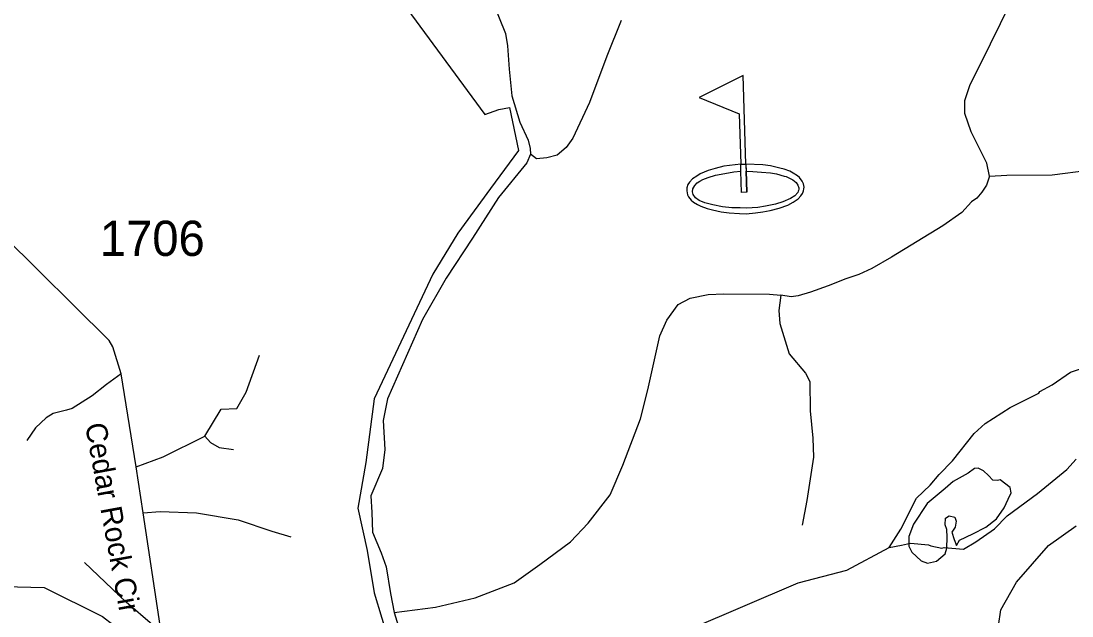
# Model space of a CAD drawing. Extents: x 1159738 to 1321356, y 736314 to 882035.
# Drawn here: x 1268424 to 1272150, y 806503 to 808613 of the extents above; entities that cross this region are included whole.
import ezdxf

# ---------------------------------------------------------------- set-up
doc = ezdxf.new("R2010")
doc.units = 0
for name, color, linetype in [('Exist Boundary Political City Limit New', 7, 'Continuous'), ('Exist Cultural Recreational Golf Course CELL', 7, 'Continuous'), ('Exist Hydrographic Creek Single Shore', 7, 'Continuous'), ('Exist Hydrographic Misc Water Feature', 7, 'Continuous'), ('Exist Hydrographic Pond Under 1500 Sq Ft', 7, 'Continuous'), ('Exist Road Non-System Type 51', 7, 'Continuous'), ('Exist Road Secondary Type 51 Attributed', 7, 'Continuous'), ('Exist Road Secondary Type 51 Label', 7, 'Continuous'), ('Exist Road Secondary Type 51 Number Label', 7, 'Continuous'), ('Map Preparation Boundary City Limit Buffer Line', 7, 'Continuous')]:
    doc.layers.add(name, color=color, linetype=linetype)

msp = doc.modelspace()

# ---------------------------------------------------------------- linework, layer by layer
at = {"layer": 'Exist Boundary Political City Limit New'}
msp.add_lwpolyline([(1269080.6, 809579.2), (1269351.5, 809258.1), (1270068.4, 808282.3), (1270118.4, 808298.9), (1270156.5, 808307), (1270188.5, 808153.9), (1270089.3, 808019.5), (1269972.6, 807861.1), (1269885, 807715.1), (1269676.6, 807273), (1269647.5, 807047.9), (1269618.3, 806885.3), (1269651.6, 806735.1), (1269676.6, 806585), (1269730.8, 806405.7), (1270039.2, 805367.3), (1270464.4, 804149.6), (1270714.5, 803953.6), (1270947.9, 803590.8), (1271643.9, 801926.9)], dxfattribs=at)
at = {"layer": 'Exist Cultural Recreational Golf Course CELL'}
msp.add_lwpolyline([(1270985, 808419.7), (1270828.8, 808341.5), (1270970.7, 808284.2), (1270976.1, 808105.4), (1270994.6, 808106), (1270995.3, 808080.9), (1270997.6, 808006), (1270995.3, 808080.9), (1271019, 808080.1), (1271049.6, 808077.7), (1271081.2, 808074.7), (1271102.5, 808071), (1271130.6, 808063.5), (1271137.6, 808061.6), (1271160.6, 808050.6), (1271173, 808040), (1271178.7, 808030.6), (1271182, 808021.2), (1271181.9, 808016.8), (1271180.9, 808012.6), (1271180, 808009.3), (1271178, 808005.5), (1271167.6, 807993.3), (1271152.2, 807983.3), (1271125.1, 807972.1), (1271098.9, 807963.8), (1271063.5, 807957.2), (1271036.6, 807952.4), (1270996.5, 807949.3), (1270974, 807950.5), (1270945, 807951.1), (1270911.8, 807954.6), (1270877.5, 807961.1), (1270848.3, 807968.7), (1270828.5, 807976.6), (1270816.2, 807985.8), (1270807.3, 807997.5), (1270804.5, 808007.5), (1270806.7, 808018.5), (1270813.3, 808029.8), (1270821.6, 808039.5), (1270830.5, 808045.1), (1270841.7, 808051.2), (1270860.7, 808058.3), (1270886.6, 808066), (1270919.2, 808073), (1270951.1, 808078), (1270976.9, 808080.4), (1270976.1, 808105.4), (1270994.6, 808106), (1270997.6, 808006), (1270979.1, 808005.4), (1270976.9, 808080.4), (1270976.1, 808105.4), (1270935.8, 808100.5), (1270916.3, 808098.1), (1270885.8, 808089.9), (1270860.4, 808082.9), (1270832.5, 808071), (1270820.3, 808063.5), (1270804.9, 808053.3), (1270794.9, 808042), (1270788.9, 808033.5), (1270785.3, 808021.1), (1270784.6, 808011.4), (1270787.8, 807996.9), (1270790.8, 807990), (1270800.1, 807978), (1270808.6, 807971.3), (1270822.8, 807962), (1270834.7, 807956.6), (1270857.5, 807947.8), (1270876.4, 807943.4), (1270906.9, 807937.1), (1270935.1, 807932.4), (1270971.6, 807930.1), (1270995.2, 807929.8), (1271028.9, 807932.9), (1271054.1, 807936.1), (1271080.4, 807941.6), (1271112.2, 807949), (1271142.9, 807960.5), (1271162, 807971), (1271180.2, 807982.8), (1271189.6, 807993.1), (1271195.4, 808001.5), (1271197.8, 808007.1), (1271199.1, 808011.2), (1271200.3, 808017.7), (1271200.9, 808024.5), (1271199.1, 808035.7), (1271194.3, 808045.8), (1271184, 808058.2), (1271177.6, 808064.7), (1271162.5, 808074), (1271150.5, 808080.4), (1271129.5, 808088.3), (1271115.1, 808091.9), (1271081.8, 808099.6), (1271054.2, 808103.8), (1270994.6, 808106)], close=True, dxfattribs=at)
at = {"layer": 'Exist Hydrographic Creek Single Shore'}
msp.add_lwpolyline([(1266892.9, 806403.9), (1266949, 806310.8), (1267047, 806239.9), (1267784.9, 806064.3), (1267977, 806093.3), (1268062, 806140.8), (1268176.9, 806404.4), (1268364.9, 806607.4), (1268506.9, 806604.6), (1268712.9, 806501.9), (1268859.9, 806387.4), (1268907.9, 806320.8), (1269008, 806276.1), (1269459.8, 806407.3), (1269657.7, 806349.9), (1269835, 806348.1), (1270259.9, 806329.7), (1270445, 806408.1), (1270795.9, 806456.8), (1271179.2, 806620.9), (1271352.4, 806665.8), (1271502.8, 806746.2)], dxfattribs=at)
at = {"layer": 'Exist Hydrographic Misc Water Feature'}
for points in [[(1271502.8, 806746.2), (1271543.5, 806810.8), (1271598.8, 806921.1), (1271648.2, 806967.6), (1271680, 807005.2), (1271727, 807053.2), (1271804, 807150.7), (1271843, 807185.5), (1271930.8, 807242.8), (1272032.4, 807293.6), (1272036.6, 807299.5), (1272079.9, 807322.9), (1272144.8, 807368.1), (1272201.3, 807386.3)], [(1271502.8, 806746.2), (1271545.7, 806754.8), (1271578, 806761.8), (1271641.8, 806755.7), (1271649.7, 806751.5), (1271689.4, 806744.3), (1271697.5, 806746), (1271765.4, 806739.9), (1271809.9, 806766.8), (1271875.6, 806812.4), (1271921.1, 806859), (1272027.6, 806937.7), (1272132.2, 807022.4), (1272165.4, 807059.4)]]:
    msp.add_lwpolyline(points, dxfattribs=at)
at = {"layer": 'Exist Hydrographic Pond Under 1500 Sq Ft'}
msp.add_lwpolyline([(1271782, 807009.3), (1271729.1, 806980.6), (1271700.4, 806954.9), (1271637, 806902), (1271588.6, 806829.4), (1271572, 806785.5), (1271572, 806750.8), (1271582.6, 806729.6), (1271615.8, 806699.4), (1271638.5, 806690.3), (1271670.2, 806697.8), (1271700.4, 806723.5), (1271706.5, 806743.2), (1271708, 806782.5), (1271706.5, 806809.7), (1271700.4, 806826.4), (1271701.9, 806850.6), (1271715.5, 806858.1), (1271735.2, 806853.6), (1271739.7, 806840), (1271736.7, 806818.8), (1271724.6, 806800.7), (1271732.2, 806775), (1271741.2, 806753.8), (1271751.8, 806771.9), (1271798.6, 806794.6), (1271845.5, 806818.8), (1271883.2, 806847.5), (1271910.4, 806886.8), (1271924, 806917.1), (1271934.6, 806939.8), (1271931.6, 806959.4), (1271895.3, 806986.6), (1271886.3, 806983.6), (1271869.6, 806985.1), (1271854.5, 807001.7), (1271836.4, 807018.4), (1271818.3, 807027.5), (1271804.7, 807025.9)], close=True, dxfattribs=at)
at = {"layer": 'Exist Road Non-System Type 51'}
for points in [[(1271858.2, 808063), (1271849.1, 808108.6), (1271792.6, 808219.9), (1271770.7, 808285.5), (1271770.7, 808331.1), (1271788.9, 808387.7), (1271827.2, 808462.5), (1271931, 808673.6), (1271938.3, 808721), (1271938.3, 808852.3), (1271945.5, 808933.2), (1271985.6, 809066.4), (1271989.3, 809115.6)], [(1270142.8, 808903.2), (1270106, 808850.1), (1270092.3, 808818.4), (1270087.1, 808786.7), (1270086.3, 808734.5), (1270100, 808673.6), (1270141.9, 808568.9), (1270149.6, 808525.2), (1270154.8, 808442.1), (1270165, 808347.9), (1270192.4, 808254.5), (1270222.3, 808190.8), (1270230, 808161.6), (1270230.9, 808141.1)], [(1270552.4, 808614.5), (1270501.4, 808488.6), (1270439.4, 808324.4), (1270381.2, 808197.4), (1270357.5, 808164.6), (1270324.7, 808137.2), (1270288.2, 808128.1), (1270251.8, 808124.4), (1270230.9, 808141.1)], [(1270230.9, 808141.1), (1270217.2, 808110.2), (1270117, 807986.9), (1270024.6, 807842.9), (1269932.1, 807701.5), (1269847.3, 807555), (1269724.3, 807273.2), (1269708.9, 807196.1), (1269714, 807093.3), (1269706.3, 807026.5), (1269665.2, 806928.8), (1269667.8, 806869.7), (1269670.4, 806800.3), (1269701.1, 806726.9), (1269719.1, 806678.1), (1269734.5, 806582.9), (1269747.4, 806516.1)], [(1271858.2, 808063), (1271919.6, 808066.2), (1272080, 808068), (1272209.4, 808084.4)], [(1271858.2, 808063), (1271847.3, 808031.4), (1271831, 808006.1), (1271813.1, 807985.2), (1271793.8, 807971.8), (1271759.5, 807934.6), (1271692.6, 807886.9), (1271511, 807775.2), (1271441.1, 807735), (1271394.9, 807714.2), (1271348.8, 807699.3), (1271286.3, 807674), (1271223.8, 807651.6), (1271179.1, 807638.2), (1271155.3, 807635.2), (1271118.7, 807640.6)], [(1269747.4, 806516.1), (1269893.8, 806534.9), (1270034.8, 806567.6), (1270173.2, 806620.5), (1270263.8, 806686), (1270372, 806766.6), (1270434.9, 806832.1), (1270512.9, 806932.8), (1270558.2, 807038.6), (1270621.2, 807202.3), (1270646.3, 807305.6), (1270689.1, 807497), (1270714.3, 807552.4), (1270754.5, 807607.8), (1270797.3, 807630.5), (1270860.2, 807643), (1270915.6, 807645.6), (1271078.6, 807644.3), (1271118.7, 807640.6)], [(1271118.7, 807640.6), (1271111.3, 807586.3), (1271115, 807540.7), (1271133.2, 807478.7), (1271147.8, 807433.1), (1271206.1, 807363.8), (1271220.7, 807334.6), (1271222.5, 807230.6), (1271231.6, 807133.9), (1271233.5, 807066.4), (1271209.8, 806913.2), (1271193.4, 806825.7)], [(1269076.6, 807141), (1269134.5, 807236.7), (1269189.9, 807239.2), (1269222.6, 807297.1), (1269270.4, 807428.1)], [(1268779.6, 807361.7), (1268727.1, 807324.2), (1268676.8, 807283.9), (1268606.3, 807238.6), (1268586.2, 807233.5), (1268538.4, 807220.9), (1268513.2, 807205.8), (1268475.5, 807170.6), (1268445.3, 807125.2)], [(1268832.4, 807031.8), (1268928.2, 807067.9), (1269076.6, 807141)], [(1269076.6, 807141), (1269096.8, 807118.3), (1269127, 807100.7), (1269177.3, 807093.1)], [(1268857.7, 806869), (1268918.1, 806874), (1269046.4, 806869), (1269194.9, 806843.8), (1269313.2, 806803.5), (1269381.2, 806783.4)], [(1271890, 806468.5), (1271897.7, 806525), (1271954.2, 806622.7), (1272067.2, 806753.8), (1272164.8, 806823.2)], [(1268918, 806469), (1268890.8, 806471.7), (1268797.7, 806552.3), (1268649.2, 806693.3)], [(1269747.4, 806516.1), (1269803.9, 806331.1), (1269870.7, 806112.6), (1269952.8, 805846.6), (1269988.8, 805779.8), (1270032.4, 805728.4), (1270181.4, 805597.3), (1270245.6, 805527.9), (1270312.4, 805440.5), (1270371.5, 805363.4), (1270443.4, 805332.6), (1270556.4, 805268.3), (1270620.2, 805230.6), (1270687, 805168.9), (1270751.2, 805094.3), (1270846.2, 804950.4), (1270905.3, 804839.9), (1270961.8, 804752.5), (1270997.1, 804702.4), (1271040.8, 804671.6), (1271079.3, 804658.7), (1271241.1, 804620.2)]]:
    msp.add_lwpolyline(points, dxfattribs=at)
at = {"layer": 'Exist Road Secondary Type 51 Attributed'}
msp.add_lwpolyline([(1268403.7, 805187.4), (1268658.8, 805324.8), (1268763.1, 805476), (1268856.4, 805621.6), (1268952.5, 805770.9), (1268996, 805876), (1269008.6, 805990.5), (1268918, 806469), (1268857.7, 806869), (1268832.4, 807031.8), (1268779.6, 807361.7), (1268749.7, 807458.2), (1268736.8, 807480.1), (1268362.8, 807851.4)], dxfattribs=at)
at = {"layer": 'Map Preparation Boundary City Limit Buffer Line'}
msp.add_lwpolyline([(1269080.6, 809579.2), (1269351.5, 809258.1), (1270068.4, 808282.3), (1270118.4, 808298.9), (1270156.5, 808307), (1270188.5, 808153.9), (1270089.3, 808019.5), (1269972.6, 807861.1), (1269885, 807715.1), (1269676.6, 807273), (1269647.5, 807047.9), (1269618.3, 806885.3), (1269651.6, 806735.1), (1269676.6, 806585), (1269730.8, 806405.7), (1270039.2, 805367.3), (1270464.4, 804149.6), (1270714.5, 803953.6), (1270947.9, 803590.8), (1271643.9, 801926.9)], dxfattribs=at)

# ---------------------------------------------------------------- texts
at = {"layer": 'Exist Road Secondary Type 51 Label'}
msp.add_text('Cedar Rock Cir', height=75, rotation=280.4206, dxfattribs=at).set_placement((1268651.1, 807181.5))
at = {"layer": 'Exist Road Secondary Type 51 Number Label'}
msp.add_text('1706', height=125, dxfattribs=at).set_placement((1268704, 807780.1))

doc.saveas('drawing.dxf')
